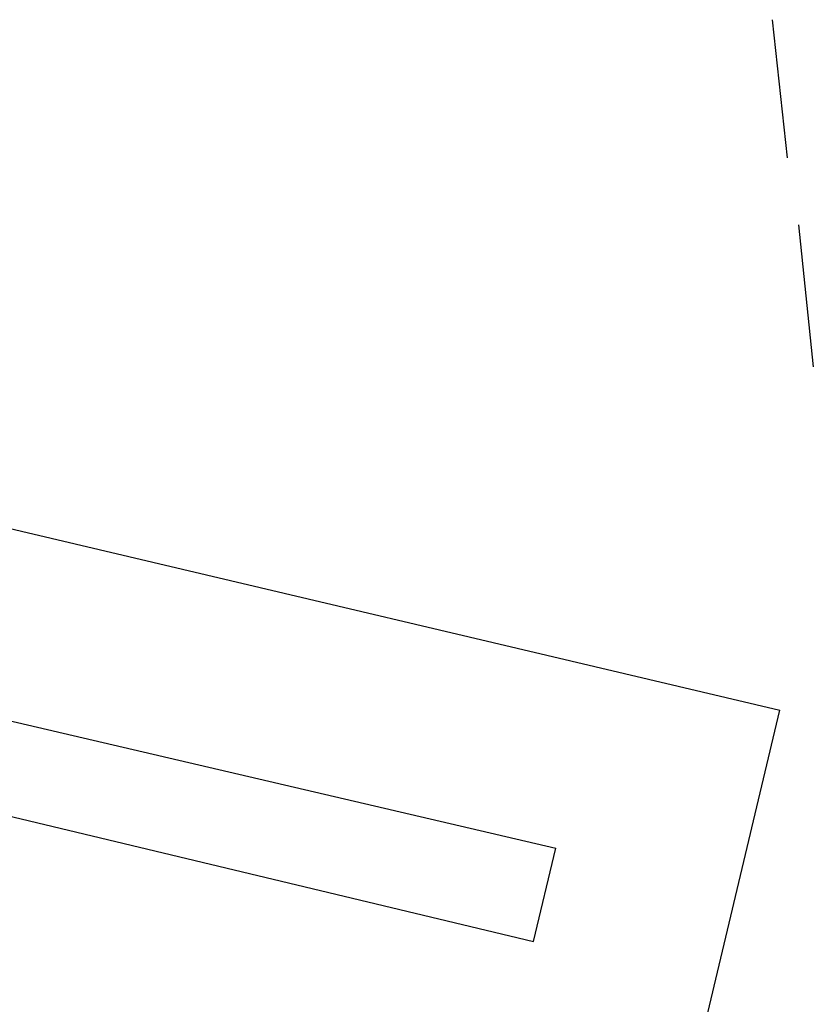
# Model space of a CAD drawing. Header units: feet. Extents: x -79 to 198, y -22 to 181.
# Tile 306 of 318: x 126.36 to 129.2, y 141.99 to 145.51. Entities that reach past the tile are written whole.
import ezdxf

# ---------------------------------------------------------------- set-up
doc = ezdxf.new("R2010")
doc.units = ezdxf.units.FT
doc.layers.add('A-LINEA', color=7, linetype='CONTINUOUS')

msp = doc.modelspace()

# ---------------------------------------------------------------- linework, layer by layer
at = {"layer": 'A-LINEA'}
for p, q in [((129.0533, 145.5111), (129.1067, 145.0178)), ((129.1467, 144.7778), (129.2, 144.2711)), ((126.2, 143.7244), (129.08, 143.0444)), ((126.0533, 143.0711), (128.28, 142.5511)), ((128.6933, 141.4178), (129.08, 143.0444)), ((125.9733, 142.7511), (128.2, 142.2178)), ((128.2, 142.2178), (128.28, 142.5511))]:
    msp.add_line(p, q, dxfattribs=at)

doc.saveas('drawing.dxf')
